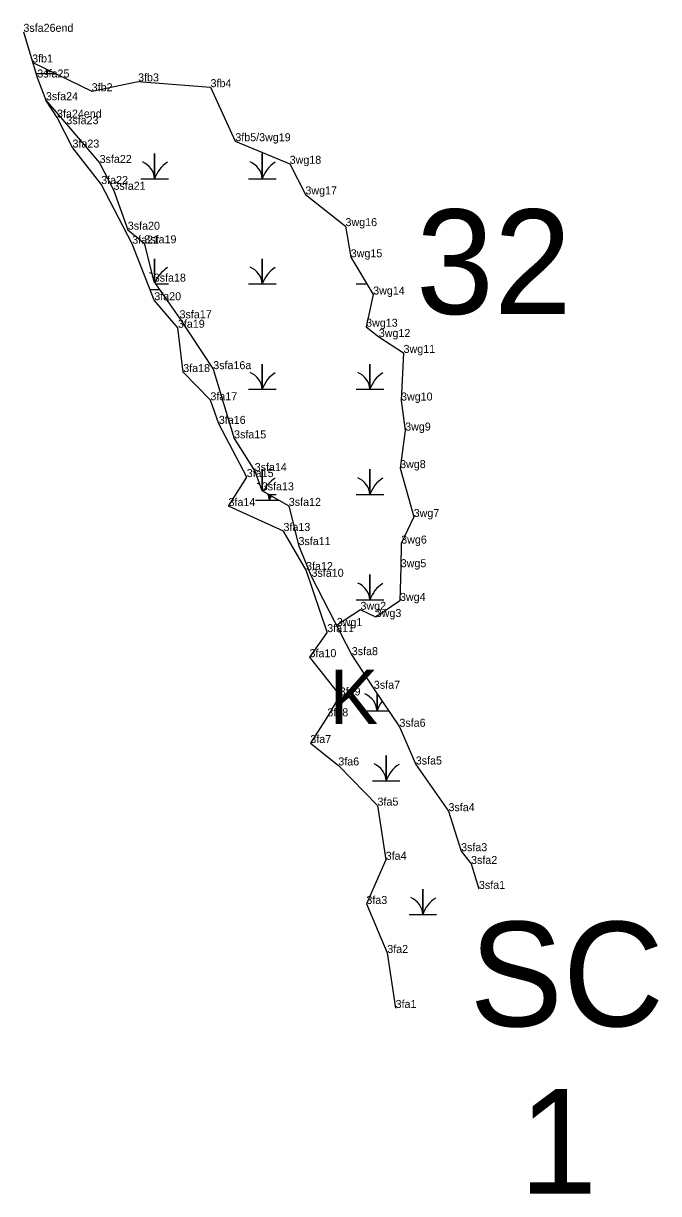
# Model space of a CAD drawing. Extents: x 2072529 to 2268796, y 436423 to 470406.
# Drawn here: x 2096855 to 2097252, y 457983 to 458714 of the extents above; entities that cross this region are included whole.
import ezdxf

# ---------------------------------------------------------------- set-up
doc = ezdxf.new("R2010")
doc.units = 0
for name, color, linetype in [('Default', 7, 'Continuous'), ('Exist Environmental Wetland Boundary', 7, 'Continuous'), ('Exist Environmental Wetland Boundary Cogo Comment', 7, 'Continuous'), ('Exist Hydro Jurisdictional Stream or Body of Water NEU Mitigable', 7, 'Continuous'), ('Exist Hydro Jurisdictional Stream or Body of Water NEU Mitigable Cogo Comment', 7, 'Continuous'), ('Exist Hydro Swamp or Marsh', 7, 'Continuous'), ('Old_Level_20', 7, 'Continuous')]:
    doc.layers.add(name, color=color, linetype=linetype)

msp = doc.modelspace()

# ---------------------------------------------------------------- linework, layer by layer
at = {"layer": 'Exist Environmental Wetland Boundary'}
for points in [[(2096860.83, 458690.07), (2096897.68, 458672.06), (2096926.66, 458678.2), (2096971.94, 458674.58), (2096987.39, 458640.81), (2097021.34, 458626.7), (2097031.16, 458607.58), (2097056.24, 458587.74), (2097059.48, 458568.27), (2097073.5, 458544.99), (2097069.09, 458524.88), (2097077.01, 458518.46), (2097092.48, 458508.52), (2097090.89, 458478.76), (2097093.47, 458459.98), (2097090.32, 458436.51), (2097098.79, 458405.97), (2097091.02, 458389.36), (2097090.7, 458374.6), (2097090.23, 458353.53), (2097075.1, 458343.45), (2097065.58, 458347.97), (2097050.53, 458338.26)], [(2097044.8, 458334.03), (2097031.6, 458372.82), (2097017.47, 458397.22), (2096983.13, 458412.82), (2096994.52, 458430.92), (2096977.09, 458464.16), (2096971.83, 458478.91), (2096954.86, 458496.55), (2096951.55, 458524.23), (2096936.8, 458541.42), (2096922.99, 458576.77), (2096903.61, 458614.06), (2096885.7, 458636.84), (2096876.04, 458655.57), (2096869.09, 458666.44)], [(2097044.8, 458334.03), (2097033.77, 458318.37), (2097052.57, 458294.46), (2097044.9, 458281.4), (2097034.25, 458264.71), (2097051.74, 458250.7), (2097076.22, 458225.6), (2097081.32, 458191.76), (2097069.26, 458164.15), (2097082.3, 458133.52), (2097087.51, 458099.12)]]:
    msp.add_lwpolyline(points, dxfattribs=at)
at = {"layer": 'Exist Hydro Jurisdictional Stream or Body of Water NEU Mitigable'}
msp.add_lwpolyline([(2096855.04, 458709.17), (2096863.7, 458680.63), (2096869.09, 458666.44), (2096881.86, 458651.45), (2096902.64, 458627.22), (2096911.29, 458610.45), (2096920.24, 458585.51), (2096930.55, 458577.02), (2096936.44, 458553.05), (2096952.58, 458530.17), (2096973.59, 458498.37), (2096986.61, 458455.11), (2096999.48, 458434.68), (2097003.9, 458422.62), (2097020.8, 458412.92), (2097026.85, 458388.41), (2097034.99, 458368.6), (2097060.12, 458319.64), (2097073.93, 458298.62), (2097089.88, 458274.88), (2097100.09, 458251.3), (2097120.54, 458222.14), (2097128.41, 458197.13), (2097134.63, 458189.14), (2097139.55, 458173.55)], dxfattribs=at)
at = {"layer": 'Exist Hydro Swamp or Marsh'}
for p, q in [((2097081.65, 458248.29), (2097081.65, 458248.29)), ((2097104.51, 458164.76), (2097104.51, 458164.76))]:
    msp.add_line(p, q, dxfattribs=at)
for points in [[(2096862.92, 458683.2), (2096869.73, 458683.2), (2096869.73, 458685.72)], [(2096869.73, 458685.72), (2096869.73, 458683.2), (2096874.89, 458683.2)], [(2096928.38, 458617.4), (2096936.98, 458617.4), (2096936.98, 458633.18), (2096936.98, 458617.4), (2096945.58, 458617.4)], [(2096995.63, 458617.4), (2097004.23, 458617.4), (2097004.23, 458633.18), (2097004.23, 458617.4), (2097012.83, 458617.4)], [(2096936.98, 458552.29), (2096936.98, 458567.38), (2096936.98, 458552.29)], [(2096995.63, 458551.6), (2097004.23, 458551.6), (2097004.23, 458567.38), (2097004.23, 458551.6), (2097012.83, 458551.6)], [(2096937.47, 458551.6), (2096945.58, 458551.6)], [(2097062.88, 458551.6), (2097069.52, 458551.6)], [(2096934.18, 458548.13), (2096939.92, 458548.13)], [(2096995.63, 458485.8), (2097004.23, 458485.8), (2097004.23, 458501.58), (2097004.23, 458485.8), (2097012.83, 458485.8)], [(2097062.88, 458485.8), (2097071.48, 458485.8), (2097071.48, 458501.58), (2097071.48, 458485.8), (2097080.08, 458485.8)], [(2097004.23, 458422.43), (2097004.23, 458435.78), (2097004.23, 458422.43)], [(2097062.88, 458420), (2097071.48, 458420), (2097071.48, 458435.78), (2097071.48, 458420), (2097080.08, 458420)], [(2097000.05, 458416.53), (2097008.65, 458416.53), (2097008.65, 458419.89)], [(2097008.47, 458420), (2097012.83, 458420)], [(2097008.65, 458419.89), (2097008.65, 458416.53), (2097014.51, 458416.53)], [(2097062.88, 458354.2), (2097071.48, 458354.2), (2097071.48, 458369.98), (2097071.48, 458354.2), (2097080.08, 458354.2)], [(2097067.3, 458284.93), (2097075.9, 458284.93), (2097075.9, 458295.68)], [(2097075.9, 458295.68), (2097075.9, 458284.93), (2097083.13, 458284.93)], [(2097073.05, 458241.16), (2097081.65, 458241.16), (2097081.65, 458256.94), (2097081.65, 458241.16), (2097090.25, 458241.16)], [(2097095.91, 458157.62), (2097104.51, 458157.62), (2097104.51, 458173.4), (2097104.51, 458157.62), (2097113.11, 458157.62)]]:
    msp.add_lwpolyline(points, dxfattribs=at)
for centre, radius, start, end in [((2096857.47, 458682.31), 12.3, 4.14034, 17.34856), ((2096887.97, 458677.14), 19.22, 154.84738, 161.62219), ((2096924.72, 458616.51), 12.3, 4.14034, 67.53497), ((2096955.22, 458611.34), 19.22, 122.12745, 161.62219), ((2096991.97, 458616.51), 12.3, 4.14034, 67.53497), ((2097022.47, 458611.34), 19.22, 122.12745, 161.62219), ((2096929.14, 458547.24), 12.3, 60.2219, 67.53497), ((2096924.72, 458550.71), 12.3, 7.94354, 27.55502), ((2096955.22, 458545.54), 19.22, 122.12745, 160.16285), ((2096991.97, 458550.71), 12.3, 4.14034, 67.53497), ((2097022.47, 458545.54), 19.22, 122.12745, 161.62219), ((2096991.97, 458484.91), 12.3, 4.14034, 67.53497), ((2097022.47, 458479.74), 19.22, 122.12745, 161.62219), ((2097059.22, 458484.91), 12.3, 4.14034, 67.53497), ((2097089.72, 458479.74), 19.22, 122.12745, 161.62219), ((2096996.39, 458415.64), 12.3, 59.86463, 67.53497), ((2097022.47, 458413.94), 19.22, 122.12745, 155.26633), ((2097059.22, 458419.11), 12.3, 4.14034, 67.53497), ((2097089.72, 458413.94), 19.22, 122.12745, 161.62219), ((2096996.39, 458415.64), 12.3, 4.14034, 22.92726), ((2097026.9, 458410.47), 19.22, 152.85121, 161.62219), ((2097059.22, 458353.31), 12.3, 4.14034, 67.53497), ((2097089.72, 458348.14), 19.22, 122.12745, 161.62219), ((2097063.64, 458284.04), 12.3, 4.14034, 67.53497), ((2097094.15, 458278.87), 19.22, 141.35216, 161.62219), ((2097069.38, 458240.27), 12.3, 4.14034, 67.53497), ((2097099.89, 458235.1), 19.22, 122.12745, 161.62219), ((2097092.24, 458156.74), 12.3, 4.14034, 67.53497), ((2097122.75, 458151.56), 19.22, 122.12745, 161.62219)]:
    msp.add_arc(centre, radius, start, end, dxfattribs=at)
at = {"layer": 'Old_Level_20'}
for p, q in [((2096855.04, 458709.17), (2096855.04, 458709.17)), ((2096860.83, 458690.07), (2096860.83, 458690.07)), ((2096863.7, 458680.63), (2096863.7, 458680.63)), ((2096926.66, 458678.2), (2096926.66, 458678.2)), ((2096971.94, 458674.58), (2096971.94, 458674.58)), ((2096869.09, 458666.44), (2096869.09, 458666.44)), ((2096897.68, 458672.06), (2096897.68, 458672.06)), ((2096876.04, 458655.57), (2096876.04, 458655.57)), ((2096881.86, 458651.45), (2096881.86, 458651.45)), ((2096885.7, 458636.84), (2096885.7, 458636.84)), ((2096987.39, 458640.81), (2096987.39, 458640.81)), ((2096902.64, 458627.22), (2096902.64, 458627.22)), ((2097021.34, 458626.7), (2097021.34, 458626.7)), ((2096903.61, 458614.06), (2096903.61, 458614.06)), ((2096911.29, 458610.45), (2096911.29, 458610.45)), ((2097031.16, 458607.58), (2097031.16, 458607.58)), ((2096920.24, 458585.51), (2096920.24, 458585.51)), ((2097056.24, 458587.74), (2097056.24, 458587.74)), ((2096922.99, 458576.77), (2096922.99, 458576.77)), ((2096930.55, 458577.02), (2096930.55, 458577.02)), ((2097059.48, 458568.27), (2097059.48, 458568.27)), ((2096936.44, 458553.05), (2096936.44, 458553.05)), ((2097073.5, 458544.99), (2097073.5, 458544.99)), ((2096936.8, 458541.42), (2096936.8, 458541.42)), ((2096952.58, 458530.17), (2096952.58, 458530.17)), ((2096951.55, 458524.23), (2096951.55, 458524.23)), ((2097069.09, 458524.88), (2097069.09, 458524.88)), ((2097077.01, 458518.46), (2097077.01, 458518.46)), ((2097092.48, 458508.52), (2097092.48, 458508.52)), ((2096973.59, 458498.37), (2096973.59, 458498.37)), ((2096954.86, 458496.55), (2096954.86, 458496.55)), ((2096971.83, 458478.91), (2096971.83, 458478.91)), ((2097090.89, 458478.76), (2097090.89, 458478.76)), ((2096977.09, 458464.16), (2096977.09, 458464.16)), ((2096986.61, 458455.11), (2096986.61, 458455.11)), ((2097093.47, 458459.98), (2097093.47, 458459.98)), ((2096999.48, 458434.68), (2096999.48, 458434.68)), ((2097090.32, 458436.51), (2097090.32, 458436.51)), ((2096994.52, 458430.92), (2096994.52, 458430.92)), ((2097003.9, 458422.62), (2097003.9, 458422.62)), ((2096983.13, 458412.82), (2096983.13, 458412.82)), ((2097020.8, 458412.92), (2097020.8, 458412.92)), ((2097098.79, 458405.97), (2097098.79, 458405.97)), ((2097017.47, 458397.22), (2097017.47, 458397.22)), ((2097026.85, 458388.41), (2097026.85, 458388.41)), ((2097091.02, 458389.36), (2097091.02, 458389.36)), ((2097090.7, 458374.6), (2097090.7, 458374.6)), ((2097031.6, 458372.82), (2097031.6, 458372.82)), ((2097034.99, 458368.6), (2097034.99, 458368.6)), ((2097090.23, 458353.53), (2097090.23, 458353.53)), ((2097065.58, 458347.97), (2097065.58, 458347.97)), ((2097050.53, 458338.26), (2097050.53, 458338.26)), ((2097075.1, 458343.45), (2097075.1, 458343.45)), ((2097044.8, 458334.03), (2097044.8, 458334.03)), ((2097033.77, 458318.37), (2097033.77, 458318.37)), ((2097060.12, 458319.64), (2097060.12, 458319.64)), ((2097052.57, 458294.46), (2097052.57, 458294.46)), ((2097073.93, 458298.62), (2097073.93, 458298.62)), ((2097044.9, 458281.4), (2097044.9, 458281.4)), ((2097089.88, 458274.88), (2097089.88, 458274.88)), ((2097034.25, 458264.71), (2097034.25, 458264.71)), ((2097051.74, 458250.7), (2097051.74, 458250.7)), ((2097100.09, 458251.3), (2097100.09, 458251.3)), ((2097076.22, 458225.6), (2097076.22, 458225.6)), ((2097120.54, 458222.14), (2097120.54, 458222.14)), ((2097081.32, 458191.76), (2097081.32, 458191.76)), ((2097128.41, 458197.13), (2097128.41, 458197.13)), ((2097134.63, 458189.14), (2097134.63, 458189.14)), ((2097139.55, 458173.55), (2097139.55, 458173.55)), ((2097069.26, 458164.15), (2097069.26, 458164.15)), ((2097082.3, 458133.52), (2097082.3, 458133.52)), ((2097087.51, 458099.12), (2097087.51, 458099.12))]:
    msp.add_line(p, q, dxfattribs=at)

# ---------------------------------------------------------------- texts
at = {"layer": 'Default'}
for s, p in [('32', (2097100.26, 458532.84)), ('SC', (2097133.71, 458087.69)), ('1', (2097164.81, 457983.14))]:
    msp.add_text(s, height=65.34, dxfattribs=at).set_placement(p)
at = {"layer": 'Exist Environmental Wetland Boundary Cogo Comment'}
for s, p in [('3fb1', (2096860.49, 458690.02)), ('3fb3', (2096926.66, 458678.2)), ('3fb2', (2096897.68, 458672.06)), ('3fb4', (2096971.94, 458674.58)), ('3fa24end', (2096876.04, 458655.57)), ('3fb5/3wg19', (2096987.39, 458640.81)), ('3fa23', (2096885.7, 458636.84)), ('3wg18', (2097021.34, 458626.7)), ('3fa22', (2096903.61, 458614.06)), ('3wg17', (2097031.16, 458607.58)), ('3wg16', (2097056.24, 458587.74)), ('3fa21', (2096922.99, 458576.77)), ('3wg15', (2097059.48, 458568.27)), ('3wg14', (2097073.5, 458544.99)), ('3fa20', (2096936.8, 458541.42)), ('3fa19', (2096951.55, 458524.23)), ('3wg13', (2097069.09, 458524.88)), ('3wg12', (2097077.01, 458518.46)), ('3wg11', (2097092.48, 458508.52)), ('3fa18', (2096954.86, 458496.55)), ('3fa17', (2096971.83, 458478.91)), ('3wg10', (2097090.89, 458478.76)), ('3fa16', (2096977.09, 458464.16)), ('3wg9', (2097093.47, 458459.98)), ('3wg8', (2097090.32, 458436.51)), ('3fa15', (2096994.52, 458430.92)), ('3fa14', (2096983.13, 458412.82)), ('3wg7', (2097098.79, 458405.97)), ('3fa13', (2097017.47, 458397.22)), ('3wg6', (2097091.02, 458389.36)), ('3fa12', (2097031.6, 458372.82)), ('3wg5', (2097090.7, 458374.6)), ('3wg2', (2097065.58, 458347.97)), ('3wg4', (2097090.23, 458353.53)), ('3wg3', (2097075.1, 458343.45)), ('3fa11', (2097044.8, 458334.03)), ('3wg1', (2097050.75, 458337.82)), ('3fa10', (2097033.77, 458318.37)), ('3fa9', (2097052.57, 458294.46)), ('3fa8', (2097044.9, 458281.4)), ('3fa7', (2097034.25, 458264.71)), ('3fa6', (2097051.74, 458250.7)), ('3fa5', (2097076.22, 458225.6)), ('3fa4', (2097081.32, 458191.76)), ('3fa3', (2097069.26, 458164.15)), ('3fa2', (2097082.3, 458133.52)), ('3fa1', (2097087.51, 458099.12))]:
    msp.add_text(s, height=5, dxfattribs=at).set_placement(p)
at = {"layer": 'Exist Hydro Jurisdictional Stream or Body of Water NEU Mitigable Cogo Comment'}
for s, p in [('3sfa26end', (2096855.04, 458709.17)), ('3sfa25', (2096863.7, 458680.63)), ('3sfa24', (2096869.09, 458666.44)), ('3sfa23', (2096881.86, 458651.45)), ('3sfa22', (2096902.64, 458627.22)), ('3sfa21', (2096911.29, 458610.45)), ('3sfa20', (2096920.24, 458585.51)), ('3sfa19', (2096930.55, 458577.02)), ('3sfa18', (2096936.44, 458553.05)), ('3sfa17', (2096952.58, 458530.17)), ('3sfa16a', (2096973.59, 458498.37)), ('3sfa15', (2096986.61, 458455.11)), ('3sfa14', (2096999.48, 458434.68)), ('3sfa13', (2097003.9, 458422.62)), ('3sfa12', (2097020.8, 458412.92)), ('3sfa11', (2097026.85, 458388.41)), ('3sfa10', (2097034.99, 458368.6)), ('3sfa8', (2097060.12, 458319.64)), ('3sfa7', (2097073.93, 458298.62)), ('3sfa6', (2097089.88, 458274.88)), ('3sfa5', (2097100.09, 458251.3)), ('3sfa4', (2097120.54, 458222.14)), ('3sfa3', (2097128.41, 458197.13)), ('3sfa2', (2097134.63, 458189.14)), ('3sfa1', (2097139.55, 458173.55))]:
    msp.add_text(s, height=5, dxfattribs=at).set_placement(p)
at = {"layer": 'Exist Hydro Swamp or Marsh'}
msp.add_text('K', height=34, dxfattribs=at).set_placement((2097046.28, 458276.52))

doc.saveas('drawing.dxf')
